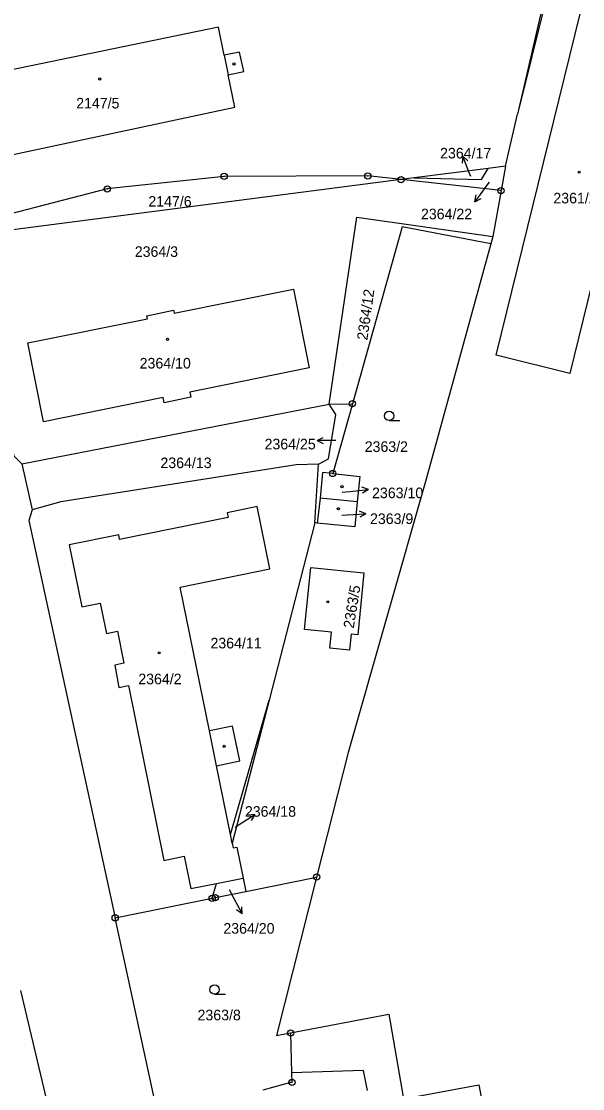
# Model space of a CAD drawing. Extents: x -733394 to -722299, y -1082822 to -1075049.
# Drawn here: x -729072.2 to -728982, y -1079631.8 to -1079460.4 of the extents above; entities that cross this region are included whole.
import ezdxf

# ---------------------------------------------------------------- set-up
doc = ezdxf.new("R2010")
doc.units = 0
for name, color, linetype in [('Hranice parcel', 7, 'Continuous'), ('Parcelní čísla', 7, 'Continuous'), ('Pop  PČ popisy', 7, 'Continuous'), ('Vnitřní kresba', 7, 'Continuous'), ('Značky bodu BP', 7, 'Continuous'), ('Značky budov', 7, 'Continuous'), ('Značky kultur', 7, 'Continuous')]:
    doc.layers.add(name, color=color, linetype=linetype)

msp = doc.modelspace()

# ---------------------------------------------------------------- linework, layer by layer
at = {"layer": 'Hranice parcel'}
for p, q in [((-728970.76, -1079381.73), (-728992.47, -1079475.32)), ((-728986.73, -1079452.25), (-728992.47, -1079475.32)), ((-728994.4, -1079483.65), (-728992.47, -1079475.32)), ((-728997.18, -1079484.01), (-729009.07, -1079485.54)), ((-728994.4, -1079483.65), (-728997.18, -1079484.01)), ((-728994.4, -1079483.65), (-728995.1, -1079487.58)), ((-729011.16, -1079485.81), (-729081.16, -1079494.85)), ((-729009.07, -1079485.54), (-729011.16, -1079485.81)), ((-728995.1, -1079487.58), (-729011.16, -1079485.81)), ((-728995.1, -1079487.58), (-728996.42, -1079494.93)), ((-728996.42, -1079494.93), (-728996.74, -1079496.11)), ((-729072.11, -1079531.49), (-729022.72, -1079521.91)), ((-729022.72, -1079521.91), (-729018.98, -1079521.81)), ((-729018.98, -1079521.81), (-729022.13, -1079533.03)), ((-729072.11, -1079531.49), (-729070.41, -1079538.87)), ((-729024.99, -1079540.95), (-729024.44, -1079531.52)), ((-729024.16, -1079536.99), (-729024.64, -1079541.02)), ((-729018.19, -1079537.56), (-729024.16, -1079536.99)), ((-729024.99, -1079540.95), (-729032.35, -1079569.41)), ((-729024.64, -1079541.02), (-729024.99, -1079540.95)), ((-729038.57, -1079591.02), (-729032.35, -1079569.41)), ((-729032.35, -1079569.41), (-729038.29, -1079592.38)), ((-729038.29, -1079592.38), (-729038.57, -1079591.02)), ((-729040.82, -1079598.87), (-729036.53, -1079598)), ((-729036.53, -1079598), (-729036.09, -1079600.16)), ((-729036.09, -1079600.16), (-729024.72, -1079597.85)), ((-729041.51, -1079601.25), (-729040.82, -1079598.87)), ((-729057.1, -1079604.4), (-729041.51, -1079601.25)), ((-729065.9, -1079642.93), (-729072.23, -1079616.08)), ((-729028.91, -1079622.88), (-729028.74, -1079629.32))]:
    msp.add_line(p, q, dxfattribs=at)
for points in [[(-728995.89, -1079514.03), (-728981.51, -1079455.66), (-728969.72, -1079458.69), (-728984.04, -1079516.95), (-728995.89, -1079514.03)], [(-729038.93, -1079468.96), (-729036.43, -1079468.45), (-729037.1, -1079465.34), (-729039.57, -1079465.84), (-729040.5, -1079461.32), (-729081.02, -1079469.7), (-729078.3, -1079482.81), (-729037.86, -1079474.18), (-729038.93, -1079468.96)], [(-729009.07, -1079485.54), (-728998.25, -1079485.81), (-728997.18, -1079484.01)], [(-729011.16, -1079485.81), (-729016.5, -1079485.22), (-729039.58, -1079485.3), (-729058.36, -1079487.32), (-729082.78, -1079493.64)], [(-729022.72, -1079521.91), (-729018.29, -1079491.86), (-728996.42, -1079494.93)], [(-728996.74, -1079496.11), (-729010.99, -1079493.41), (-729018.98, -1079521.81)], [(-729081.16, -1079494.85), (-729073.38, -1079530.19), (-729072.11, -1079531.49)], [(-728996.74, -1079496.11), (-729007.12, -1079533.91), (-729019.67, -1079577.83), (-729024.72, -1079597.85)], [(-729047.6, -1079507.28), (-729028.43, -1079503.4), (-729025.91, -1079516.04), (-729045.09, -1079519.95), (-729044.92, -1079520.78), (-729049.23, -1079521.66), (-729049.4, -1079520.83), (-729068.61, -1079524.74), (-729071.12, -1079512.05), (-729051.92, -1079508.16), (-729052.02, -1079507.68), (-729047.7, -1079506.8), (-729047.6, -1079507.28)], [(-729024.44, -1079531.52), (-729022.8, -1079530.68), (-729021.64, -1079523.54), (-729022.72, -1079521.91)], [(-729024.44, -1079531.52), (-729027.99, -1079531.62), (-729065.82, -1079537.57), (-729070.41, -1079538.87)], [(-729022.13, -1079533.03), (-729023.76, -1079532.85), (-729024.16, -1079536.99)], [(-729022.13, -1079533.03), (-729017.81, -1079533.52), (-729018.19, -1079537.56)], [(-729018.19, -1079537.56), (-729018.57, -1079541.6), (-729024.64, -1079541.02)], [(-729070.41, -1079538.87), (-729070.94, -1079540.56), (-729057.1, -1079604.4)], [(-729038.57, -1079591.02), (-729040.81, -1079579.96), (-729037.08, -1079579.2), (-729038.22, -1079573.6), (-729041.95, -1079574.36), (-729046.64, -1079551.29), (-729032.26, -1079548.36), (-729034.3, -1079538.35), (-729039.11, -1079539.33), (-729038.96, -1079540.07), (-729056.38, -1079543.61), (-729056.53, -1079542.88), (-729064.47, -1079544.49), (-729062.44, -1079554.45), (-729059.49, -1079553.85), (-729058.51, -1079558.71), (-729056.74, -1079558.35), (-729055.69, -1079563.51), (-729057.16, -1079563.81), (-729056.48, -1079567.4), (-729054.96, -1079567.09), (-729049.25, -1079595.17), (-729046.01, -1079594.51), (-729044.95, -1079599.71), (-729040.82, -1079598.87)], [(-729017.12, -1079548.99), (-729018.13, -1079558.95), (-729019.17, -1079558.85), (-729019.44, -1079561.42), (-729022.61, -1079561.1), (-729022.35, -1079558.52), (-729026.66, -1079558.09), (-729025.65, -1079548.13), (-729017.12, -1079548.99)], [(-729038.29, -1079592.38), (-729038.13, -1079593.16), (-729037.53, -1079593.06), (-729036.53, -1079598)], [(-729024.72, -1079597.85), (-729031.15, -1079623.3), (-729028.91, -1079622.88)], [(-729041.51, -1079601.25), (-729041, -1079601.15), (-729036.09, -1079600.16)], [(-729050.13, -1079636.65), (-729050.4, -1079635.29), (-729057.1, -1079604.4)], [(-729028.91, -1079622.88), (-729013.1, -1079619.89), (-729010.75, -1079633.49)], [(-729016.57, -1079632.16), (-729017.18, -1079628.92), (-729028.74, -1079629.32)], [(-729028.74, -1079629.32), (-729028.69, -1079630.81), (-729033.35, -1079632.08)], [(-729010.75, -1079633.49), (-728998.64, -1079631.2), (-728987.45, -1079690.43), (-728999.57, -1079692.68)]]:
    msp.add_lwpolyline(points, dxfattribs=at)
at = {"layer": 'Pop  PČ popisy'}
for p, q in [((-729001.26, -1079482.04), (-729001.35, -1079483.15)), ((-729000.14, -1079484.82), (-729001.26, -1079482.04)), ((-729001.26, -1079482.04), (-729000.43, -1079482.78)), ((-728999.94, -1079485.31), (-729000.14, -1079484.82)), ((-728996.99, -1079486.21), (-728997.52, -1079486.93)), ((-728997.52, -1079486.93), (-728999.28, -1079489.36)), ((-728999.28, -1079489.36), (-728999.1, -1079488.25)), ((-728999.28, -1079489.36), (-728998.29, -1079488.84)), ((-729024.66, -1079527.73), (-729023.66, -1079527.23)), ((-729021.66, -1079527.73), (-729024.66, -1079527.73)), ((-729024.66, -1079527.73), (-729023.66, -1079528.23)), ((-729020.61, -1079536.04), (-729019.39, -1079535.91)), ((-729019.39, -1079535.91), (-729016.41, -1079535.6)), ((-729016.41, -1079535.6), (-729017.45, -1079535.2)), ((-729016.41, -1079535.6), (-729017.35, -1079536.2)), ((-729020.65, -1079539.74), (-729019.82, -1079539.69)), ((-729019.82, -1079539.69), (-729016.83, -1079539.48)), ((-729016.83, -1079539.48), (-729017.86, -1079539.05)), ((-729016.83, -1079539.48), (-729017.79, -1079540.05)), ((-729037.19, -1079589.42), (-729034.67, -1079587.79)), ((-729034.67, -1079587.79), (-729035.79, -1079587.91)), ((-729034.67, -1079587.79), (-729035.24, -1079588.75)), ((-729037.79, -1079589.81), (-729037.19, -1079589.42)), ((-729038.78, -1079599.83), (-729038.11, -1079601.09)), ((-729038.11, -1079601.09), (-729036.7, -1079603.74)), ((-729036.7, -1079603.74), (-729037.61, -1079603.09)), ((-729036.7, -1079603.74), (-729036.73, -1079602.62))]:
    msp.add_line(p, q, dxfattribs=at)
at = {"layer": 'Vnitřní kresba'}
for p, q in [((-729039.57, -1079465.84), (-729038.93, -1079468.96)), ((-729040.81, -1079579.96), (-729041.95, -1079574.36))]:
    msp.add_line(p, q, dxfattribs=at)
at = {"layer": 'Značky bodu BP'}
for centre, radius in [((-729039.58, -1079485.3), 0.5), ((-729016.5, -1079485.22), 0.5), ((-729039.58, -1079485.3), 0.0303), ((-729016.5, -1079485.22), 0.0303), ((-729011.16, -1079485.81), 0.5), ((-729011.16, -1079485.81), 0.0303), ((-729058.36, -1079487.32), 0.5), ((-729058.36, -1079487.32), 0.0303), ((-728995.1, -1079487.58), 0.5), ((-728995.1, -1079487.58), 0.0303), ((-729018.98, -1079521.81), 0.5), ((-729018.98, -1079521.81), 0.0303), ((-729022.13, -1079533.03), 0.5), ((-729022.13, -1079533.03), 0.0303), ((-729024.72, -1079597.85), 0.5), ((-729024.72, -1079597.85), 0.0303), ((-729041.51, -1079601.25), 0.5), ((-729041.51, -1079601.25), 0.0303), ((-729041, -1079601.15), 0.5), ((-729041, -1079601.15), 0.0303), ((-729057.1, -1079604.4), 0.5), ((-729057.1, -1079604.4), 0.0303), ((-729028.91, -1079622.88), 0.5), ((-729028.91, -1079622.88), 0.0303), ((-729028.69, -1079630.81), 0.5), ((-729028.69, -1079630.81), 0.0303)]:
    msp.add_circle(centre, radius, dxfattribs=at)
at = {"layer": 'Značky budov'}
for centre in [(-729038.01, -1079467.24), (-729059.57, -1079469.65), (-728982.54, -1079484.63), (-729048.68, -1079511.48), (-729020.66, -1079535.14), (-729021.23, -1079538.69), (-729022.93, -1079553.64), (-729050.03, -1079561.84), (-729039.59, -1079576.85)]:
    msp.add_circle(centre, 0.175, dxfattribs=at)
at = {"layer": 'Značky kultur'}
for p, q in [((-729013.08, -1079524.53), (-729011.33, -1079524.53)), ((-729041.12, -1079616.68), (-729039.37, -1079616.68))]:
    msp.add_line(p, q, dxfattribs=at)
for centre in [(-729013.08, -1079523.78), (-729041.12, -1079615.93)]:
    msp.add_circle(centre, 0.75, dxfattribs=at)

# ---------------------------------------------------------------- texts
at = {"layer": 'Parcelní čísla'}
for s, p in [('2147/5', (-729063.36, -1079474.39)), ('2364/17', (-729004.89, -1079482.42)), ('2147/6', (-729051.76, -1079490.16)), ('2361/21', (-728986.69, -1079489.64)), ('2364/22', (-729007.96, -1079492.19)), ('2364/3', (-729053.94, -1079498.23)), ('2364/10', (-729053.16, -1079516.16)), ('2364/25', (-729033.09, -1079529.15)), ('2363/2', (-729017, -1079529.56)), ('2364/13', (-729049.82, -1079532.16)), ('2363/10', (-729015.82, -1079536.99)), ('2363/9', (-729016.15, -1079541.14)), ('2364/11', (-729041.78, -1079561.12)), ('2364/2', (-729053.38, -1079566.88)), ('2364/18', (-729036.25, -1079588.16)), ('2364/20', (-729039.71, -1079606.94)), ('2363/8', (-729043.86, -1079620.86))]:
    msp.add_text(s, height=1.7, dxfattribs=at).set_placement(p)
for s, rotation, p in [('2364/12', 82, (-729016.58, -1079511.69)), ('2363/5', 81, (-729018.76, -1079557.98))]:
    msp.add_text(s, height=1.7, rotation=rotation, dxfattribs=at).set_placement(p)

doc.saveas('drawing.dxf')
